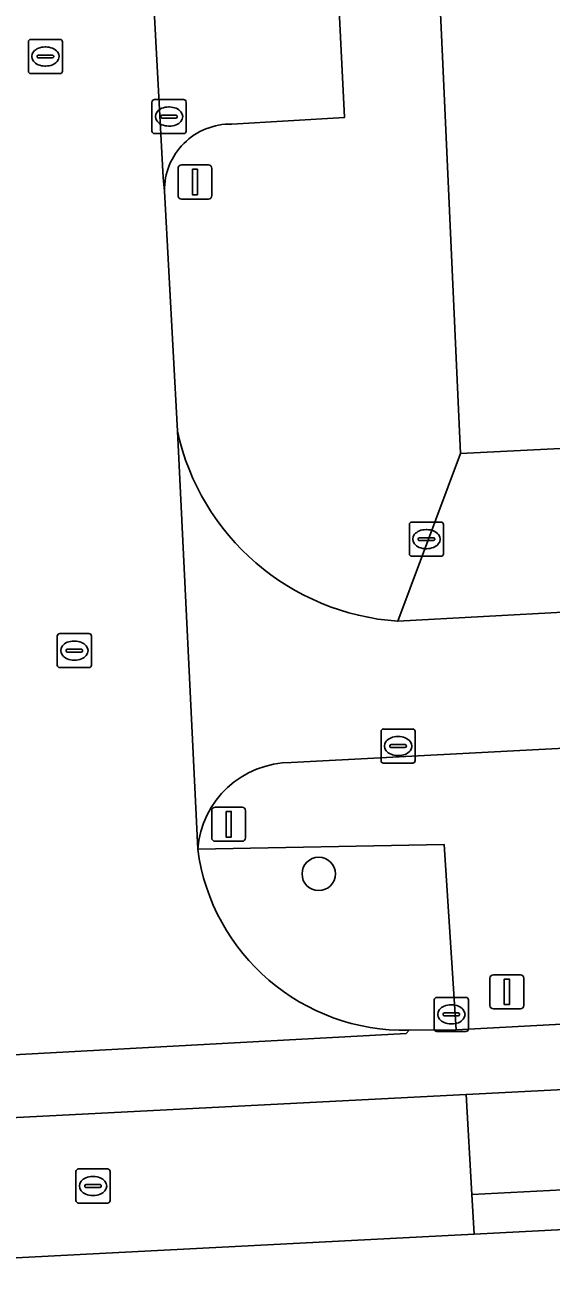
# Model space of a CAD drawing. Extents: x 161084 to 161928, y 385354 to 386522.
# Drawn here: x 161389.16 to 161404.59, y 385357.98 to 385394.35 of the extents above; entities that cross this region are included whole.
import ezdxf

# ---------------------------------------------------------------- set-up
doc = ezdxf.new("R2010")
doc.units = 0
for name, color, linetype in [('IMGEO_Berm_groen', 7, 'Continuous'), ('IMGEO_Boom', 7, 'Continuous'), ('IMGEO_Erf', 7, 'Continuous'), ('IMGEO_Kolk', 7, 'Continuous'), ('IMGEO_Lichtmast', 7, 'Continuous'), ('IMGEO_Parkeervlak_open', 7, 'Continuous'), ('IMGEO_Rijbaan_lokaal_gesloten', 7, 'Continuous'), ('IMGEO_Rijbaan_lokaal_open', 7, 'Continuous'), ('IMGEO_Rioolput', 7, 'Continuous'), ('IMGEO_Voetpad_open', 7, 'Continuous')]:
    doc.layers.add(name, color=color, linetype=linetype)

msp = doc.modelspace()

# ---------------------------------------------------------------- linework, layer by layer
at = {"layer": 'IMGEO_Berm_groen'}
for points in [[(161401.454, 385370.334), (161394.227, 385370.198)], [(161400.42, 385364.894), (161401.799, 385364.905), (161401.454, 385370.334)]]:
    msp.add_lwpolyline(points, dxfattribs=at)
msp.add_arc((161400.288, 385371.008), 6.115, 187.6081, 271.235, dxfattribs=at)
at = {"layer": 'IMGEO_Boom'}
msp.add_circle((161397.773, 385369.474), 0.489, dxfattribs=at)
at = {"layer": 'IMGEO_Erf'}
msp.add_lwpolyline([(161407.443, 385392.844), (161405.607, 385392.753), (161405.035, 385404.251), (161400.922, 385404.035), (161400.936, 385403.637), (161401.439, 385392.564), (161401.928, 385381.791), (161407.978, 385382.092)], close=True, dxfattribs=at)
at = {"layer": 'IMGEO_Kolk'}
for p, q in [((161392.886, 385391.239), (161392.886, 385392.091)), ((161392.961, 385392.165), (161393.813, 385392.165)), ((161393.374, 385391.945), (161393.399, 385391.945)), ((161393.887, 385392.091), (161393.887, 385391.239)), ((161393.145, 385391.659), (161393.145, 385391.671)), ((161393.583, 385391.622), (161393.185, 385391.622)), ((161393.188, 385391.708), (161393.586, 385391.708)), ((161393.629, 385391.671), (161393.629, 385391.659)), ((161393.397, 385391.385), (161393.372, 385391.385)), ((161393.813, 385391.165), (161392.961, 385391.165)), ((161400.43, 385378.856), (161400.43, 385379.708)), ((161400.505, 385379.782), (161401.357, 385379.782)), ((161401.431, 385379.708), (161401.431, 385378.856)), ((161400.689, 385379.276), (161400.689, 385379.288)), ((161401.127, 385379.239), (161400.729, 385379.239)), ((161400.732, 385379.325), (161401.13, 385379.325)), ((161400.918, 385379.562), (161400.943, 385379.562)), ((161401.173, 385379.288), (161401.173, 385379.276)), ((161400.941, 385379.002), (161400.916, 385379.002)), ((161401.357, 385378.782), (161400.505, 385378.782)), ((161399.6, 385372.793), (161399.6, 385373.645)), ((161399.675, 385373.719), (161400.527, 385373.719)), ((161400.088, 385373.499), (161400.113, 385373.499)), ((161400.601, 385373.645), (161400.601, 385372.793)), ((161399.859, 385373.213), (161399.859, 385373.225)), ((161400.297, 385373.176), (161399.899, 385373.176)), ((161399.902, 385373.262), (161400.3, 385373.262)), ((161400.343, 385373.225), (161400.343, 385373.213)), ((161400.527, 385372.719), (161399.675, 385372.719)), ((161400.111, 385372.939), (161400.086, 385372.939)), ((161401.16, 385364.93), (161401.16, 385365.782)), ((161401.235, 385365.856), (161402.087, 385365.856)), ((161402.161, 385365.782), (161402.161, 385364.93)), ((161401.462, 385365.399), (161401.86, 385365.399)), ((161401.648, 385365.636), (161401.673, 385365.636)), ((161401.419, 385365.35), (161401.419, 385365.362)), ((161401.857, 385365.313), (161401.459, 385365.313)), ((161401.671, 385365.076), (161401.646, 385365.076)), ((161401.903, 385365.362), (161401.903, 385365.35)), ((161402.087, 385364.856), (161401.235, 385364.856))]:
    msp.add_line(p, q, dxfattribs=at)
for points in [[(161392.886, 385391.239), (161392.886, 385392.091)], [(161392.961, 385392.165), (161393.813, 385392.165)], [(161393.887, 385392.091), (161393.887, 385391.239)], [(161393.813, 385391.165), (161392.961, 385391.165)], [(161400.43, 385378.856), (161400.43, 385379.708)], [(161400.505, 385379.782), (161401.357, 385379.782)], [(161401.431, 385379.708), (161401.431, 385378.856)], [(161401.357, 385378.782), (161400.505, 385378.782)], [(161399.6, 385372.793), (161399.6, 385373.645)], [(161399.675, 385373.719), (161400.527, 385373.719)], [(161400.601, 385373.645), (161400.601, 385372.793)], [(161400.527, 385372.719), (161399.675, 385372.719)], [(161401.16, 385364.93), (161401.16, 385365.782)], [(161401.235, 385365.856), (161402.087, 385365.856)], [(161402.161, 385365.782), (161402.161, 385364.93)], [(161402.087, 385364.856), (161401.235, 385364.856)]]:
    msp.add_lwpolyline(points, dxfattribs=at)
for centre, radius, start, end in [((161392.963, 385392.089), 0.0765, 91.552, 178.448), ((161392.963, 385392.089), 0.0765, 91.552, 178.448), ((161393.811, 385392.089), 0.0765, 1.552, 88.448), ((161393.811, 385392.089), 0.0765, 1.552, 88.448), ((161393.185, 385391.668), 0.0403, 85.8775, 175.7526), ((161393.182, 385391.658), 0.0366, 178.938, 274.7102), ((161393.586, 385391.665), 0.043, 264.8664, 352.4533), ((161393.59, 385391.67), 0.0386, 1.7309, 96.639), ((161392.963, 385391.241), 0.0765, 181.552, 268.448), ((161392.963, 385391.241), 0.0765, 181.552, 268.448), ((161393.811, 385391.241), 0.0765, 271.552, 358.448), ((161393.811, 385391.241), 0.0765, 271.552, 358.448), ((161400.507, 385379.706), 0.0765, 91.552, 178.448), ((161400.507, 385379.706), 0.0765, 91.552, 178.448), ((161401.355, 385379.706), 0.0765, 1.552, 88.448), ((161401.355, 385379.706), 0.0765, 1.552, 88.448), ((161400.729, 385379.285), 0.0403, 85.8775, 175.7526), ((161400.726, 385379.275), 0.0366, 178.938, 274.7102), ((161401.13, 385379.282), 0.043, 264.8664, 352.4533), ((161401.134, 385379.287), 0.0386, 1.7309, 96.639), ((161400.507, 385378.858), 0.0765, 181.552, 268.448), ((161400.507, 385378.858), 0.0765, 181.552, 268.448), ((161401.355, 385378.858), 0.0765, 271.552, 358.448), ((161401.355, 385378.858), 0.0765, 271.552, 358.448), ((161399.677, 385373.643), 0.0765, 91.552, 178.448), ((161399.677, 385373.643), 0.0765, 91.552, 178.448), ((161400.525, 385373.643), 0.0765, 1.552, 88.448), ((161400.525, 385373.643), 0.0765, 1.552, 88.448), ((161399.899, 385373.222), 0.0403, 85.8775, 175.7526), ((161399.896, 385373.212), 0.0366, 178.938, 274.7102), ((161400.3, 385373.219), 0.043, 264.8664, 352.4533), ((161400.304, 385373.224), 0.0386, 1.7309, 96.639), ((161399.677, 385372.795), 0.0765, 181.552, 268.448), ((161399.677, 385372.795), 0.0765, 181.552, 268.448), ((161400.525, 385372.795), 0.0765, 271.552, 358.448), ((161400.525, 385372.795), 0.0765, 271.552, 358.448), ((161401.237, 385365.78), 0.0765, 91.552, 178.448), ((161401.237, 385365.78), 0.0765, 91.552, 178.448), ((161402.085, 385365.78), 0.0765, 1.552, 88.448), ((161402.085, 385365.78), 0.0765, 1.552, 88.448), ((161401.459, 385365.359), 0.0403, 85.8775, 175.7526), ((161401.864, 385365.361), 0.0386, 1.7309, 96.639), ((161401.456, 385365.349), 0.0366, 178.938, 274.7102), ((161401.86, 385365.356), 0.043, 264.8664, 352.4533), ((161401.237, 385364.932), 0.0765, 181.552, 268.448), ((161401.237, 385364.932), 0.0765, 181.552, 268.448), ((161402.085, 385364.932), 0.0765, 271.552, 358.448), ((161402.085, 385364.932), 0.0765, 271.552, 358.448)]:
    msp.add_arc(centre, radius, start, end, dxfattribs=at)
for centre, major_axis, ratio, start_param, end_param in [((161393.373, 385391.665), (-0.387, 0.002), 0.722429, 4.712389, 7.853982), ((161393.398, 385391.665), (-0.39, 0.002), 0.717154, 1.570796, 4.712389), ((161400.917, 385379.282), (-0.387, 0.002), 0.722429, 4.712389, 7.853982), ((161400.942, 385379.282), (-0.39, 0.002), 0.717154, 1.570796, 4.712389), ((161400.087, 385373.219), (-0.387, 0.002), 0.722429, 4.712389, 7.853982), ((161400.112, 385373.219), (-0.39, 0.002), 0.717154, 1.570796, 4.712389), ((161401.647, 385365.356), (-0.387, 0.002), 0.722429, 4.712389, 7.853982), ((161401.672, 385365.356), (-0.39, 0.002), 0.717154, 1.570796, 4.712389)]:
    msp.add_ellipse(centre, major_axis=major_axis, ratio=ratio, start_param=start_param, end_param=end_param, dxfattribs=at)
at = {"layer": 'IMGEO_Lichtmast'}
for p, q in [((161393.65, 385389.347), (161393.65, 385390.147)), ((161393.65, 385390.147), (161393.65, 385389.347)), ((161393.75, 385390.247), (161394.54, 385390.247)), ((161394.54, 385390.247), (161393.75, 385390.247)), ((161394.64, 385390.147), (161394.64, 385389.347)), ((161394.64, 385389.347), (161394.64, 385390.147)), ((161394.54, 385389.247), (161393.75, 385389.247)), ((161393.75, 385389.247), (161394.54, 385389.247)), ((161394.638, 385370.528), (161394.638, 385371.328)), ((161394.638, 385371.328), (161394.638, 385370.528)), ((161394.738, 385371.428), (161395.528, 385371.428)), ((161395.528, 385371.428), (161394.738, 385371.428)), ((161395.628, 385371.328), (161395.628, 385370.528)), ((161395.628, 385370.528), (161395.628, 385371.328)), ((161395.528, 385370.428), (161394.738, 385370.428)), ((161394.738, 385370.428), (161395.528, 385370.428)), ((161402.893, 385366.518), (161403.683, 385366.518)), ((161403.683, 385366.518), (161402.893, 385366.518)), ((161402.793, 385365.618), (161402.793, 385366.418)), ((161402.793, 385366.418), (161402.793, 385365.618)), ((161403.783, 385366.418), (161403.783, 385365.618)), ((161403.783, 385365.618), (161403.783, 385366.418)), ((161403.683, 385365.518), (161402.893, 385365.518)), ((161402.893, 385365.518), (161403.683, 385365.518))]:
    msp.add_line(p, q, dxfattribs=at)
for points in [[(161394.07, 385390.122), (161394.22, 385390.122), (161394.22, 385389.372), (161394.07, 385389.372), (161394.07, 385390.122)], [(161395.058, 385371.303), (161395.208, 385371.303), (161395.208, 385370.553), (161395.058, 385370.553), (161395.058, 385371.303)], [(161403.213, 385366.393), (161403.363, 385366.393), (161403.363, 385365.643), (161403.213, 385365.643), (161403.213, 385366.393)]]:
    msp.add_lwpolyline(points, dxfattribs=at)
for centre, start, end in [((161393.75, 385390.147), 90, 180), ((161393.75, 385390.147), 90, 180), ((161394.54, 385390.147), 0, 90), ((161394.54, 385390.147), 360, 90), ((161393.75, 385389.347), 180, 270), ((161393.75, 385389.347), 180, 270), ((161394.54, 385389.347), 270, 0), ((161394.54, 385389.347), 270, 0), ((161394.738, 385371.328), 90, 180), ((161394.738, 385371.328), 90, 180), ((161395.528, 385371.328), 0, 90), ((161395.528, 385371.328), 360, 90), ((161394.738, 385370.528), 180, 270), ((161394.738, 385370.528), 180, 270), ((161395.528, 385370.528), 270, 0), ((161395.528, 385370.528), 270, 0), ((161402.893, 385366.418), 90, 180), ((161402.893, 385366.418), 90, 180), ((161403.683, 385366.418), 0, 90), ((161403.683, 385366.418), 360, 90), ((161402.893, 385365.618), 180, 270), ((161402.893, 385365.618), 180, 270), ((161403.683, 385365.618), 270, 0), ((161403.683, 385365.618), 270, 0)]:
    msp.add_arc(centre, 0.1, start, end, dxfattribs=at)
at = {"layer": 'IMGEO_Parkeervlak_open'}
for points in [[(161390.956, 385434.604), (161390.941, 385433.626), (161392.004, 385412.363), (161393.214, 385389.879), (161393.252, 385389.475)], [(161395.231, 385391.444), (161398.534, 385391.639), (161397.939, 385403.414), (161397.649, 385409.16), (161397.374, 385414.611)]]:
    msp.add_lwpolyline(points, dxfattribs=at)
msp.add_arc((161395.192, 385389.504), 1.94, 88.851, 180.8587, dxfattribs=at)
at = {"layer": 'IMGEO_Rijbaan_lokaal_gesloten'}
for points in [[(161625.701, 385371.623), (161625.454, 385376.07), (161622.465, 385375.567), (161622.181, 385375.572), (161615.993, 385374.116), (161611.842, 385373.703), (161604.686, 385373.29), (161508.768, 385368.474), (161402.097, 385363.009), (161402.264, 385360.078), (161479.217, 385364.029), (161505.666, 385365.356), (161523.978, 385366.275), (161544.274, 385367.294), (161580.676, 385369.12), (161602.822, 385370.279), (161621.627, 385370.918)], [(161402.333, 385358.921), (161450.189, 385361.402), (161611.523, 385369.168), (161621.627, 385370.918), (161602.822, 385370.279), (161580.676, 385369.12), (161544.274, 385367.294), (161523.978, 385366.275), (161505.666, 385365.356), (161479.217, 385364.029), (161402.264, 385360.078)]]:
    msp.add_lwpolyline(points, close=True, dxfattribs=at)
for points in [[(161508.768, 385368.474), (161604.686, 385373.29), (161611.842, 385373.703), (161615.993, 385374.116), (161622.181, 385375.572), (161612.776, 385375.763), (161606.577, 385375.444), (161537.172, 385371.897), (161505.307, 385370.314), (161500.052, 385370.04), (161436.355, 385366.757), (161401.799, 385364.905), (161400.42, 385364.894), (161400.333, 385364.8), (161381.454, 385363.768), (161381.262, 385363.858), (161323.951, 385361)], [(161292.857, 385361.465), (161286.612, 385360.011), (161288.172, 385359.529), (161291.222, 385358.909), (161294.158, 385358.451), (161297.736, 385358.198), (161302.025, 385358.107), (161303.986, 385358.072), (161307.966, 385358.21), (161314.892, 385358.542), (161402.097, 385363.009), (161508.768, 385368.474)], [(161402.333, 385358.921), (161402.264, 385360.078), (161402.097, 385363.009), (161314.892, 385358.542), (161307.966, 385358.21), (161303.986, 385358.072), (161302.025, 385358.107), (161297.736, 385358.198), (161294.158, 385358.451), (161291.222, 385358.909), (161288.172, 385359.529), (161286.612, 385360.011), (161286.602, 385360.009)], [(161384.19, 385357.98), (161391.347, 385358.351), (161402.333, 385358.921)]]:
    msp.add_lwpolyline(points, dxfattribs=at)
at = {"layer": 'IMGEO_Rijbaan_lokaal_open'}
for points in [[(161394.227, 385370.198), (161393.631, 385382.444), (161393.252, 385389.475), (161393.214, 385389.879), (161392.004, 385412.363), (161390.941, 385433.626), (161390.956, 385434.604)], [(161396.971, 385372.736), (161405.722, 385373.199), (161409.084, 385373.337), (161409.328, 385373.422), (161500, 385377.979), (161536.651, 385379.888), (161613.107, 385383.789)], [(161393.631, 385382.444), (161394.227, 385370.198)], [(161405.118, 385377.148), (161400.092, 385376.877)], [(161381.262, 385363.858), (161381.454, 385363.768), (161400.333, 385364.8), (161400.42, 385364.894)]]:
    msp.add_lwpolyline(points, dxfattribs=at)
for centre, radius, start, end in [((161400.579, 385383.976), 7.115, 192.4302, 266.0714), ((161396.968, 385369.987), 2.749, 89.9432, 175.59), ((161400.288, 385371.008), 6.115, 187.6081, 271.235)]:
    msp.add_arc(centre, radius, start, end, dxfattribs=at)
at = {"layer": 'IMGEO_Rioolput'}
for p, q in [((161389.264, 385392.998), (161389.264, 385393.85)), ((161389.339, 385393.924), (161390.191, 385393.924)), ((161390.265, 385393.85), (161390.265, 385392.998)), ((161389.523, 385393.418), (161389.523, 385393.43)), ((161389.566, 385393.467), (161389.964, 385393.467)), ((161389.752, 385393.704), (161389.777, 385393.704)), ((161390.007, 385393.43), (161390.007, 385393.418)), ((161389.961, 385393.381), (161389.563, 385393.381)), ((161389.775, 385393.144), (161389.75, 385393.144)), ((161390.191, 385392.924), (161389.339, 385392.924)), ((161390.112, 385375.591), (161390.112, 385376.443)), ((161390.187, 385376.517), (161391.039, 385376.517)), ((161390.6, 385376.297), (161390.625, 385376.297)), ((161391.113, 385376.443), (161391.113, 385375.591)), ((161390.371, 385376.011), (161390.371, 385376.023)), ((161390.809, 385375.974), (161390.411, 385375.974)), ((161390.414, 385376.06), (161390.812, 385376.06)), ((161390.855, 385376.023), (161390.855, 385376.011)), ((161390.623, 385375.737), (161390.598, 385375.737)), ((161391.039, 385375.517), (161390.187, 385375.517)), ((161390.659, 385359.903), (161390.659, 385360.755)), ((161390.734, 385360.829), (161391.586, 385360.829)), ((161391.66, 385360.755), (161391.66, 385359.903)), ((161390.918, 385360.323), (161390.918, 385360.335)), ((161390.961, 385360.372), (161391.359, 385360.372)), ((161391.147, 385360.609), (161391.172, 385360.609)), ((161391.402, 385360.335), (161391.402, 385360.323)), ((161391.356, 385360.286), (161390.958, 385360.286)), ((161391.17, 385360.049), (161391.145, 385360.049)), ((161391.586, 385359.829), (161390.734, 385359.829))]:
    msp.add_line(p, q, dxfattribs=at)
for points in [[(161389.264, 385392.998), (161389.264, 385393.85)], [(161389.339, 385393.924), (161390.191, 385393.924)], [(161390.265, 385393.85), (161390.265, 385392.998)], [(161390.191, 385392.924), (161389.339, 385392.924)], [(161390.112, 385375.591), (161390.112, 385376.443)], [(161390.187, 385376.517), (161391.039, 385376.517)], [(161391.113, 385376.443), (161391.113, 385375.591)], [(161391.039, 385375.517), (161390.187, 385375.517)], [(161390.659, 385359.903), (161390.659, 385360.755)], [(161390.734, 385360.829), (161391.586, 385360.829)], [(161391.66, 385360.755), (161391.66, 385359.903)], [(161391.586, 385359.829), (161390.734, 385359.829)]]:
    msp.add_lwpolyline(points, dxfattribs=at)
for centre, radius, start, end in [((161389.341, 385393.848), 0.0765, 91.552, 178.448), ((161389.341, 385393.848), 0.0765, 91.552, 178.448), ((161390.189, 385393.848), 0.0765, 1.552, 88.448), ((161390.189, 385393.848), 0.0765, 1.552, 88.448), ((161389.563, 385393.427), 0.0403, 85.8775, 175.7526), ((161389.56, 385393.417), 0.0366, 178.938, 274.7102), ((161389.964, 385393.424), 0.043, 264.8664, 352.4533), ((161389.968, 385393.429), 0.0386, 1.7309, 96.639), ((161389.341, 385393), 0.0765, 181.552, 268.448), ((161389.341, 385393), 0.0765, 181.552, 268.448), ((161390.189, 385393), 0.0765, 271.552, 358.448), ((161390.189, 385393), 0.0765, 271.552, 358.448), ((161390.189, 385376.441), 0.0765, 91.552, 178.448), ((161390.189, 385376.441), 0.0765, 91.552, 178.448), ((161391.037, 385376.441), 0.0765, 1.552, 88.448), ((161391.037, 385376.441), 0.0765, 1.552, 88.448), ((161390.411, 385376.02), 0.0403, 85.8775, 175.7526), ((161390.408, 385376.01), 0.0366, 178.938, 274.7102), ((161390.812, 385376.017), 0.043, 264.8664, 352.4533), ((161390.816, 385376.022), 0.0386, 1.7309, 96.639), ((161390.189, 385375.593), 0.0765, 181.552, 268.448), ((161390.189, 385375.593), 0.0765, 181.552, 268.448), ((161391.037, 385375.593), 0.0765, 271.552, 358.448), ((161391.037, 385375.593), 0.0765, 271.552, 358.448), ((161390.736, 385360.753), 0.0765, 91.552, 178.448), ((161390.736, 385360.753), 0.0765, 91.552, 178.448), ((161391.584, 385360.753), 0.0765, 1.552, 88.448), ((161391.584, 385360.753), 0.0765, 1.552, 88.448), ((161390.958, 385360.332), 0.0403, 85.8775, 175.7526), ((161390.955, 385360.322), 0.0366, 178.938, 274.7102), ((161391.359, 385360.329), 0.043, 264.8664, 352.4533), ((161391.363, 385360.334), 0.0386, 1.7309, 96.639), ((161390.736, 385359.905), 0.0765, 181.552, 268.448), ((161390.736, 385359.905), 0.0765, 181.552, 268.448), ((161391.584, 385359.905), 0.0765, 271.552, 358.448), ((161391.584, 385359.905), 0.0765, 271.552, 358.448)]:
    msp.add_arc(centre, radius, start, end, dxfattribs=at)
for centre, major_axis, ratio, start_param, end_param in [((161389.751, 385393.424), (-0.387, 0.002), 0.722429, 4.712389, 7.853982), ((161389.776, 385393.424), (-0.39, 0.002), 0.717154, 1.570796, 4.712389), ((161390.599, 385376.017), (-0.387, 0.002), 0.722429, 4.712389, 7.853982), ((161390.624, 385376.017), (-0.39, 0.002), 0.717154, 1.570796, 4.712389), ((161391.146, 385360.329), (-0.387, 0.002), 0.722429, 4.712389, 7.853982), ((161391.171, 385360.329), (-0.39, 0.002), 0.717154, 1.570796, 4.712389)]:
    msp.add_ellipse(centre, major_axis=major_axis, ratio=ratio, start_param=start_param, end_param=end_param, dxfattribs=at)
at = {"layer": 'IMGEO_Voetpad_open'}
for points in [[(161401.439, 385392.564), (161400.936, 385403.637), (161397.939, 385403.414), (161398.534, 385391.639), (161395.231, 385391.444)], [(161400.092, 385376.877), (161401.928, 385381.791), (161401.439, 385392.564)], [(161587.959, 385391.187), (161551.355, 385389.153), (161536.102, 385388.365), (161509.685, 385387), (161504.075, 385386.651), (161500, 385386.452), (161446.313, 385383.833), (161445.352, 385383.786), (161440.573, 385383.548), (161440.478, 385385.441), (161439.175, 385385.376), (161424.724, 385384.657), (161424.817, 385382.783), (161420.925, 385382.589), (161420.977, 385381.375), (161413.582, 385381.007), (161413.514, 385382.368), (161407.978, 385382.092), (161401.928, 385381.791), (161400.092, 385376.877), (161405.118, 385377.148)], [(161393.252, 385389.475), (161393.631, 385382.444)], [(161394.227, 385370.198), (161401.454, 385370.334), (161401.799, 385364.905), (161436.355, 385366.757), (161436.244, 385369.529), (161411.152, 385368.227), (161405.948, 385368.052), (161405.722, 385373.199)], [(161405.722, 385373.199), (161396.971, 385372.736)]]:
    msp.add_lwpolyline(points, dxfattribs=at)
for centre, radius, start, end in [((161395.192, 385389.504), 1.94, 88.851, 180.8587), ((161400.579, 385383.976), 7.115, 192.4302, 266.0714), ((161396.968, 385369.987), 2.749, 89.9432, 175.59)]:
    msp.add_arc(centre, radius, start, end, dxfattribs=at)

doc.saveas('drawing.dxf')
